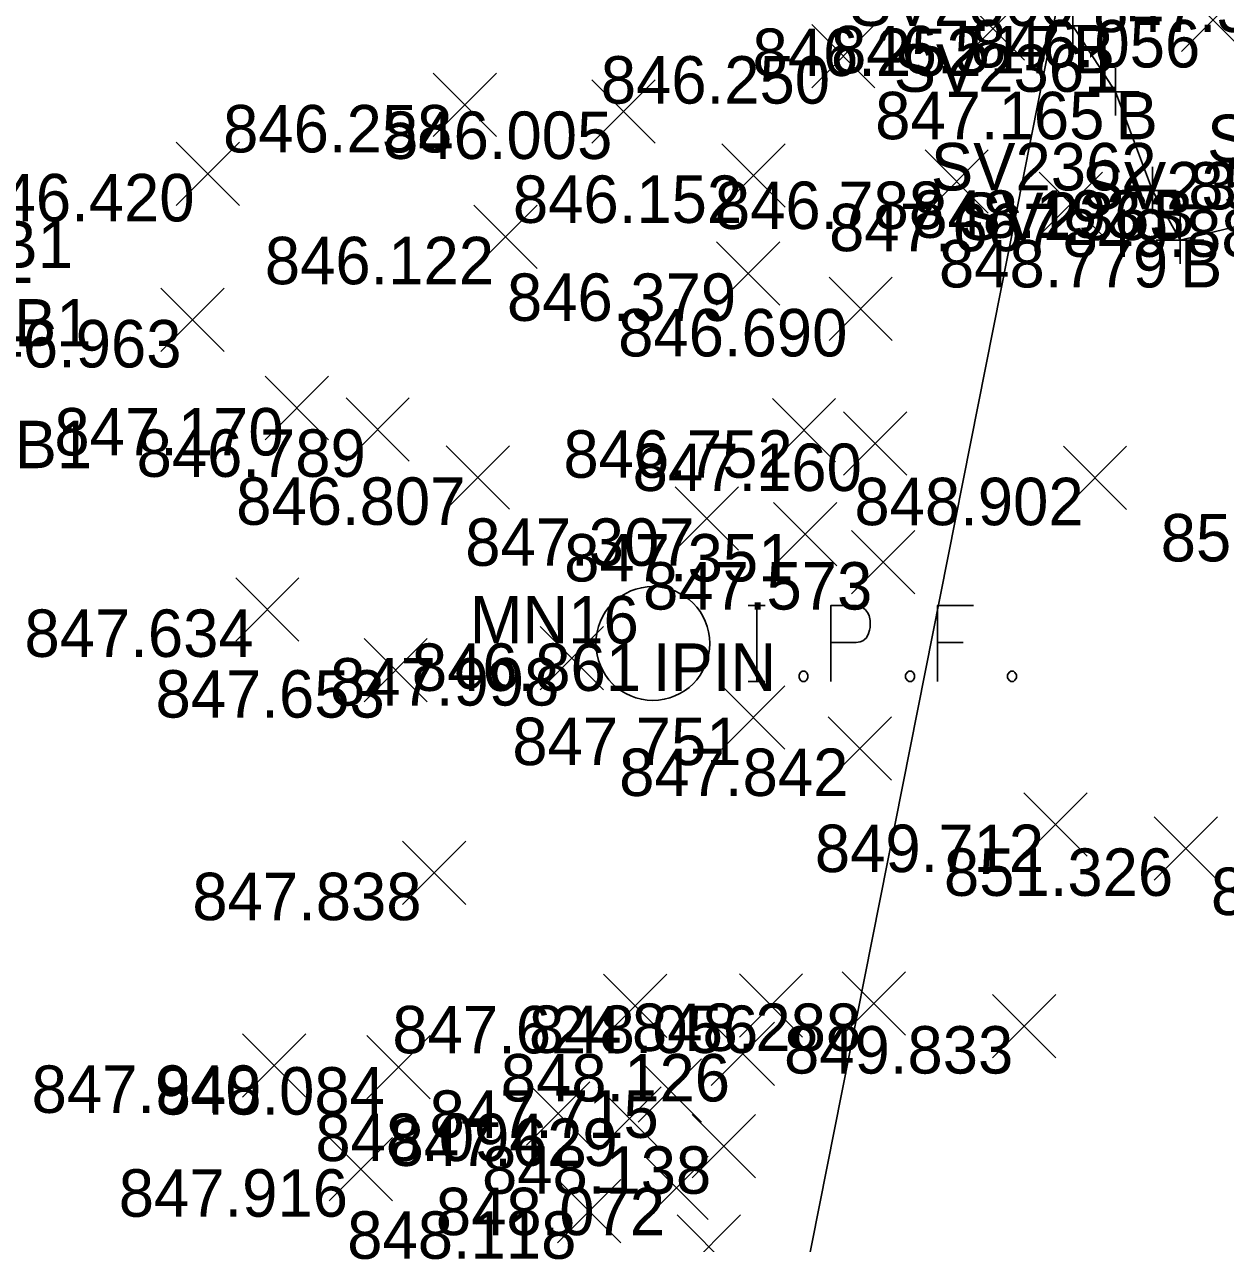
# Model space of a CAD drawing. Extents: x 2228183 to 2230895, y 679226 to 682223.
# Drawn here: x 2228259.2 to 2228284.53, y 680560.72 to 680586.42 of the extents above; entities that cross this region are included whole.
import ezdxf

# ---------------------------------------------------------------- set-up
doc = ezdxf.new("R2010")
doc.units = 0
for name, color, linetype in [('RS_Raster1', 7, 'Continuous'), ('SC_Scratch1', 7, 'Continuous'), ('SV_P_Control_Cells_Set', 7, 'Continuous'), ('SV_X_Break_Lines', 7, 'Continuous'), ('SV_X_Random_Point', 7, 'Continuous'), ('SV_X_Shot_Marker', 7, 'Continuous'), ('SV_X_Text_Comment', 7, 'Continuous'), ('VG_X_Tree_Line_Rt', 7, 'Continuous')]:
    doc.layers.add(name, color=color, linetype=linetype)

msp = doc.modelspace()

# ---------------------------------------------------------------- linework, layer by layer
at = {"layer": 'RS_Raster1'}
for points in [[(2228274.468, 680574.17), (2228274.821, 680574.17)], [(2228274.645, 680572.57), (2228274.645, 680574.17)], [(2228276.21, 680572.57), (2228276.21, 680574.17), (2228276.739, 680574.17), (2228276.794, 680574.157), (2228276.871, 680574.132), (2228276.905, 680574.107), (2228276.938, 680574.082), (2228276.982, 680574.019), (2228277.015, 680573.956), (2228277.037, 680573.855), (2228277.037, 680573.704), (2228277.026, 680573.653), (2228277.004, 680573.578), (2228276.96, 680573.49), (2228276.915, 680573.452), (2228276.882, 680573.427), (2228276.827, 680573.401), (2228276.739, 680573.389), (2228276.21, 680573.389)], [(2228279.219, 680574.17), (2228278.459, 680574.17), (2228278.459, 680572.57)], [(2228278.459, 680573.389), (2228278.999, 680573.389)], [(2228275.604, 680572.784), (2228275.659, 680572.784), (2228275.692, 680572.759), (2228275.725, 680572.709), (2228275.725, 680572.646), (2228275.692, 680572.595), (2228275.659, 680572.57), (2228275.604, 680572.57), (2228275.571, 680572.595), (2228275.538, 680572.646), (2228275.538, 680572.709), (2228275.571, 680572.759), (2228275.604, 680572.784)], [(2228277.853, 680572.784), (2228277.908, 680572.784), (2228277.941, 680572.759), (2228277.974, 680572.709), (2228277.974, 680572.646), (2228277.941, 680572.595), (2228277.908, 680572.57), (2228277.853, 680572.57), (2228277.819, 680572.595), (2228277.786, 680572.646), (2228277.786, 680572.709), (2228277.819, 680572.759), (2228277.853, 680572.784)], [(2228280.002, 680572.784), (2228280.057, 680572.784), (2228280.09, 680572.759), (2228280.123, 680572.709), (2228280.123, 680572.646), (2228280.09, 680572.595), (2228280.057, 680572.57), (2228280.002, 680572.57), (2228279.969, 680572.595), (2228279.936, 680572.646), (2228279.936, 680572.709), (2228279.969, 680572.759), (2228280.002, 680572.784)], [(2228274.468, 680572.57), (2228274.821, 680572.57)]]:
    msp.add_lwpolyline(points, dxfattribs=at)
msp.add_circle((2228272.454, 680573.37), 1.2, dxfattribs=at)
at = {"layer": 'SV_X_Break_Lines'}
msp.add_lwpolyline([(2228281.309, 680586.386), (2228282.213, 680584.996), (2228282.989, 680582.918), (2228283.572, 680581.873), (2228286.218, 680582.518), (2228288.811, 680583.515), (2228289.896, 680584.506), (2228291.233, 680586.174), (2228291.254, 680587.91), (2228289.319, 680588.206), (2228289.625, 680590.186), (2228289.733, 680590.828)], dxfattribs=at)
at = {"layer": 'SV_X_Random_Point'}
for p, q in [((2228278.961, 680585.663), (2228280.295, 680586.998)), ((2228278.961, 680586.998), (2228280.295, 680585.663)), ((2228283.601, 680585.843), (2228284.935, 680587.178)), ((2228283.601, 680587.178), (2228284.935, 680585.843)), ((2228275.804, 680585.081), (2228277.138, 680586.416)), ((2228275.804, 680586.416), (2228277.138, 680585.081)), ((2228267.825, 680584.052), (2228269.159, 680585.387)), ((2228267.825, 680585.387), (2228269.159, 680584.052)), ((2228271.168, 680583.914), (2228272.502, 680585.249)), ((2228271.168, 680585.249), (2228272.502, 680583.914)), ((2228262.403, 680582.599), (2228263.737, 680583.934)), ((2228262.403, 680583.934), (2228263.737, 680582.599)), ((2228273.91, 680582.566), (2228275.244, 680583.901)), ((2228273.91, 680583.901), (2228275.244, 680582.566)), ((2228278.195, 680582.438), (2228279.529, 680583.773)), ((2228278.195, 680583.773), (2228279.529, 680582.438)), ((2228280.6, 680581.97), (2228281.934, 680583.305)), ((2228280.6, 680583.305), (2228281.934, 680581.97)), ((2228268.678, 680581.273), (2228270.012, 680582.608)), ((2228268.678, 680582.608), (2228270.012, 680581.273)), ((2228273.795, 680580.501), (2228275.129, 680581.836)), ((2228273.795, 680581.836), (2228275.129, 680580.501)), ((2228276.17, 680579.753), (2228277.504, 680581.088)), ((2228276.17, 680581.088), (2228277.504, 680579.753)), ((2228262.078, 680579.52), (2228263.412, 680580.855)), ((2228262.078, 680580.855), (2228263.412, 680579.52)), ((2228264.281, 680577.665), (2228265.615, 680579)), ((2228264.281, 680579), (2228265.615, 680577.665)), ((2228265.984, 680577.214), (2228267.318, 680578.549)), ((2228265.984, 680578.549), (2228267.318, 680577.214)), ((2228274.975, 680577.195), (2228276.309, 680578.53)), ((2228274.975, 680578.53), (2228276.309, 680577.195)), ((2228276.475, 680576.916), (2228277.809, 680578.251)), ((2228276.475, 680578.251), (2228277.809, 680576.916)), ((2228268.097, 680576.203), (2228269.431, 680577.538)), ((2228268.097, 680577.538), (2228269.431, 680576.203)), ((2228281.111, 680576.195), (2228282.445, 680577.53)), ((2228281.111, 680577.53), (2228282.445, 680576.195)), ((2228272.927, 680575.339), (2228274.261, 680576.674)), ((2228272.927, 680576.674), (2228274.261, 680575.339)), ((2228274.999, 680575.009), (2228276.333, 680576.344)), ((2228274.999, 680576.344), (2228276.333, 680575.009)), ((2228276.645, 680574.417), (2228277.979, 680575.752)), ((2228276.645, 680575.752), (2228277.979, 680574.417)), ((2228263.658, 680573.419), (2228264.992, 680574.754)), ((2228263.658, 680574.754), (2228264.992, 680573.419)), ((2228270.081, 680572.394), (2228271.415, 680573.729)), ((2228270.081, 680573.729), (2228271.415, 680572.394)), ((2228266.364, 680572.14), (2228267.698, 680573.475)), ((2228266.364, 680573.475), (2228267.698, 680572.14)), ((2228273.906, 680571.139), (2228275.24, 680572.474)), ((2228273.906, 680572.474), (2228275.24, 680571.139)), ((2228276.15, 680570.488), (2228277.484, 680571.823)), ((2228276.15, 680571.823), (2228277.484, 680570.488)), ((2228280.277, 680568.884), (2228281.611, 680570.219)), ((2228280.277, 680570.219), (2228281.611, 680568.884)), ((2228283.03, 680568.383), (2228284.364, 680569.718)), ((2228283.03, 680569.718), (2228284.364, 680568.383)), ((2228267.176, 680567.871), (2228268.51, 680569.206)), ((2228267.176, 680569.206), (2228268.51, 680567.871)), ((2228274.279, 680565.072), (2228275.613, 680566.407)), ((2228274.279, 680566.407), (2228275.613, 680565.072)), ((2228276.447, 680565.114), (2228277.781, 680566.449)), ((2228276.447, 680566.449), (2228277.781, 680565.114)), ((2228271.416, 680565.064), (2228272.75, 680566.399)), ((2228271.416, 680566.399), (2228272.75, 680565.064)), ((2228279.618, 680564.638), (2228280.952, 680565.973)), ((2228279.618, 680565.973), (2228280.952, 680564.638)), ((2228273.685, 680564.05), (2228275.019, 680565.385)), ((2228273.685, 680565.385), (2228275.019, 680564.05)), ((2228263.8, 680563.809), (2228265.134, 680565.144)), ((2228263.8, 680565.144), (2228265.134, 680563.809)), ((2228266.425, 680563.773), (2228267.759, 680565.108)), ((2228266.425, 680565.108), (2228267.759, 680563.773)), ((2228272.148, 680563.283), (2228273.482, 680564.618)), ((2228272.148, 680564.618), (2228273.482, 680563.283)), ((2228269.793, 680562.794), (2228271.127, 680564.129)), ((2228269.793, 680564.129), (2228271.127, 680562.794)), ((2228271.297, 680562.691), (2228272.631, 680564.026)), ((2228271.297, 680564.026), (2228272.631, 680562.691)), ((2228273.285, 680562.105), (2228274.619, 680563.44)), ((2228273.285, 680563.44), (2228274.619, 680562.105)), ((2228265.628, 680561.621), (2228266.962, 680562.956)), ((2228265.628, 680562.956), (2228266.962, 680561.621)), ((2228272.284, 680561.232), (2228273.618, 680562.567)), ((2228272.284, 680562.567), (2228273.618, 680561.232)), ((2228270.442, 680560.734), (2228271.776, 680562.069)), ((2228270.442, 680562.069), (2228271.776, 680560.734)), ((2228272.967, 680559.99), (2228274.301, 680561.325)), ((2228272.967, 680561.325), (2228274.301, 680559.99))]:
    msp.add_line(p, q, dxfattribs=at)
at = {"layer": 'SV_X_Shot_Marker'}
for p, q in [((2228281.309, 680586.886), (2228281.309, 680585.886)), ((2228280.809, 680586.386), (2228281.809, 680586.386)), ((2228281.309, 680586.386), (2228281.309, 680586.386)), ((2228282.213, 680585.496), (2228282.213, 680584.496)), ((2228281.713, 680584.996), (2228282.713, 680584.996)), ((2228282.213, 680584.996), (2228282.213, 680584.996)), ((2228282.989, 680583.418), (2228282.989, 680582.418)), ((2228282.489, 680582.918), (2228283.489, 680582.918)), ((2228282.989, 680582.918), (2228282.989, 680582.918)), ((2228283.572, 680582.373), (2228283.572, 680581.373)), ((2228283.072, 680581.873), (2228284.072, 680581.873)), ((2228283.572, 680581.873), (2228283.572, 680581.873))]:
    msp.add_line(p, q, dxfattribs=at)
at = {"layer": 'VG_X_Tree_Line_Rt'}
msp.add_lwpolyline([(2228242.224, 680398.608), (2228254.757, 680454.617), (2228285.377, 680608.953), (2228295.459, 680686.843), (2228290.96, 680699.609), (2228297.38, 680721.363), (2228313.146, 680792.869)], dxfattribs=at)

# ---------------------------------------------------------------- texts
at = {"layer": 'SC_Scratch1'}
for s, p in [('847.374', (2228281.739, 680586.254)), ('846.056', (2228279.164, 680585.51)), ('846.252', (2228274.555, 680585.33)), ('846.517', (2228276.213, 680585.386)), ('846.250', (2228271.357, 680584.748)), ('847.165', (2228277.143, 680583.996)), ('846.258', (2228263.392, 680583.719)), ('846.005', (2228266.765, 680583.581)), ('851.003', (2228283.747, 680582.515)), ('846.420', (2228257.956, 680582.266)), ('846.152', (2228269.504, 680582.233)), ('846.788', (2228273.762, 680582.105)), ('848.193', (2228277.925, 680581.918)), ('847.667', (2228276.171, 680581.637)), ('849.884', (2228281.096, 680581.518)), ('846.122', (2228264.272, 680580.94)), ('848.779', (2228278.488, 680580.873)), ('846.379', (2228269.378, 680580.168)), ('846.690', (2228271.723, 680579.42)), ('846.963', (2228257.681, 680579.187)), ('847.170', (2228259.834, 680577.332)), ('846.789', (2228261.567, 680576.881)), ('846.752', (2228270.569, 680576.862)), ('847.160', (2228272.028, 680576.583)), ('846.807', (2228263.668, 680575.87)), ('848.902', (2228276.705, 680575.862)), ('847.307', (2228268.498, 680575.006)), ('852.822', (2228283.164, 680575.099)), ('847.351', (2228270.584, 680574.676)), ('847.573', (2228272.248, 680574.084)), ('847.634', (2228259.203, 680573.086)), ('846.861', (2228267.372, 680572.37)), ('847.998', (2228265.648, 680572.061)), ('847.653', (2228261.967, 680571.807)), ('847.751', (2228269.491, 680570.806)), ('847.842', (2228271.744, 680570.155)), ('849.712', (2228275.871, 680568.551)), ('851.326', (2228278.593, 680568.05)), ('847.838', (2228262.743, 680567.538)), ('854.814', (2228284.224, 680567.646)), ('847.624', (2228266.961, 680564.731)), ('848.056', (2228269.842, 680564.739)), ('848.288', (2228272.014, 680564.781)), ('849.833', (2228275.221, 680564.305)), ('848.126', (2228269.248, 680563.717)), ('847.940', (2228259.353, 680563.476)), ('848.084', (2228261.97, 680563.44)), ('847.715', (2228267.745, 680562.95)), ('848.094', (2228265.338, 680562.461)), ('847.629', (2228266.88, 680562.358)), ('848.138', (2228268.852, 680561.772)), ('847.916', (2228261.191, 680561.288)), ('848.072', (2228267.878, 680560.899)), ('848.118', (2228266.009, 680560.401))]:
    msp.add_text(s, height=1, dxfattribs=at).set_placement(p)
at = {"layer": 'SV_P_Control_Cells_Set'}
for s, p in [('SV2360', (2228276.597, 680586.386)), ('SV2361', (2228277.533, 680584.996)), ('SV2365', (2228284.142, 680583.515)), ('SV2362', (2228278.318, 680582.918)), ('SV2364', (2228281.498, 680582.518)), ('SV2363', (2228278.91, 680581.873)), ('MN16', (2228268.591, 680573.37))]:
    msp.add_text(s, height=1, dxfattribs=at).set_placement(p)
at = {"layer": 'SV_X_Text_Comment'}
for s, p in [('B', (2228281.309, 680585.386)), ('B', (2228282.213, 680583.996)), ('B', (2228282.989, 680581.918)), ('TB1', (2228257.774, 680581.281)), ('TSL', (2228256.918, 680580.967)), ('B', (2228283.572, 680580.873)), ('TSL', (2228256.914, 680579.735)), ('TB1', (2228258.165, 680579.629)), ('TB1', (2228258.179, 680577.064)), ('IPIN', (2228272.454, 680572.37))]:
    msp.add_text(s, height=1, dxfattribs=at).set_placement(p)

doc.saveas('drawing.dxf')
